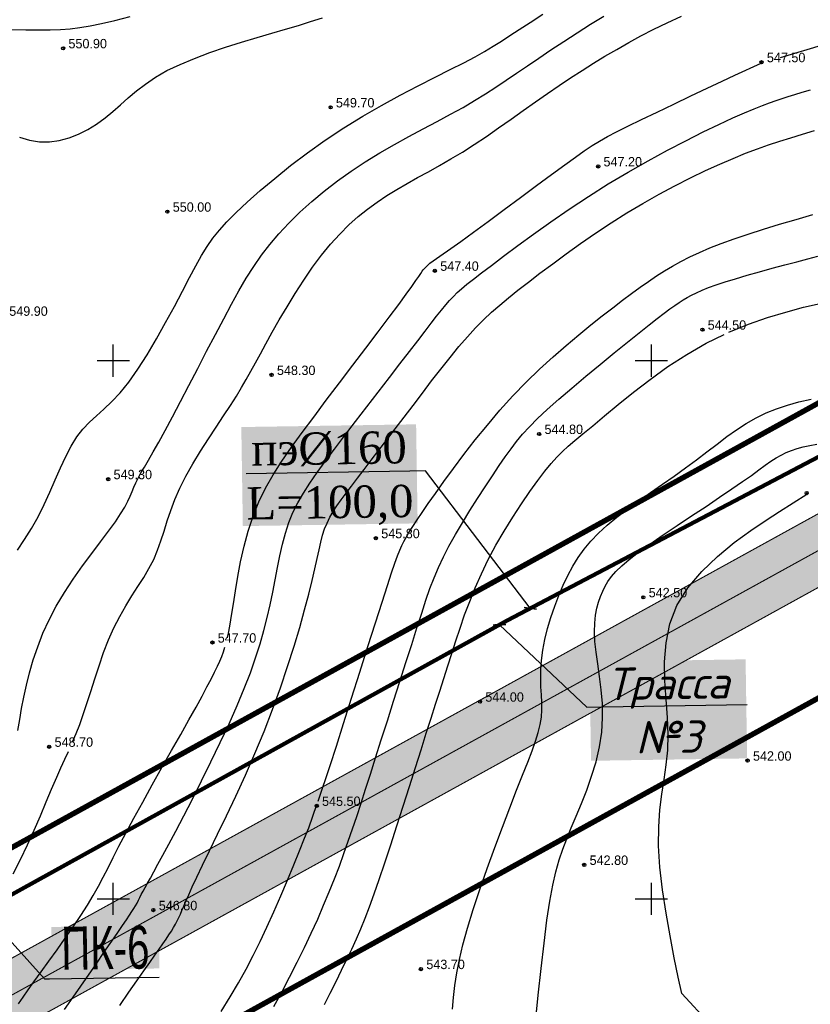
# Model space of a CAD drawing. Extents: x 0 to 361260, y 0 to 4201817.
# Tile 666 of 689: x 360791 to 360865, y 4200790 to 4200882. Entities that reach past the tile are written whole.
import ezdxf
from ezdxf import colors
from ezdxf.entities.mleader import LeaderData, LeaderLine
from ezdxf.math import Vec2, Vec3

# ---------------------------------------------------------------- set-up
doc = ezdxf.new("R2010")
doc.units = 0
doc.header["$LTSCALE"] = 0.5
doc.header["$MEASUREMENT"] = 0
doc.header["$PDMODE"] = 32
doc.header["$PDSIZE"] = 0.3
doc.linetypes.add('CONTI', pattern=[0])
doc.linetypes.add('STRIH_1', pattern=[3, 2, -1])
for name, color, linetype in [('(004) Точки рельефа', 7, 'Continuous'), ('GORIZDEFAULT', 32, 'CONTI'), ('PI_TTDEFAULT', 5, 'CONTI'), ('SETKR', 2, 'CONTI'), ('Водопровод 10', 7, 'Continuous'), ('Штрих Стекло', 7, 'Continuous')]:
    doc.layers.add(name, color=color, linetype=linetype)
doc.layers.add('0004. Услов. обоз. @ 1', color=250, linetype='Continuous', lineweight=30)
doc.styles.add('D-431', font='txt')

# ---------------------------------------------------------------- blocks, each defined once
blk = doc.blocks.new('BL_333')
at = {"color": 0}
for p, q in [((0, -1.5), (0, 1.5)), ((-1.5, 0), (1.5, 0))]:
    blk.add_line(p, q, dxfattribs=at)
blk = doc.blocks.new('_ArchTick')
at = {"color": 0, "linetype": 'ByBlock', "const_width": 0.15}
blk.add_lwpolyline([(-0.5, -0.5), (0.5, 0.5)], dxfattribs=at)
blk = doc.blocks.new('_None')

msp = doc.modelspace()

# ---------------------------------------------------------------- hatches: boundary and pattern name
at = {"layer": 'Штрих Стекло', "linetype": 'Continuous'}
h = msp.add_hatch(color=5, dxfattribs=at)
h.dxf.hatch_style = 1
h.set_gradient(color1=(173, 173, 173), color2=(166, 166, 166), one_color=1, tint=0.65)
edge = h.paths.add_edge_path()
edge.add_line((360067.205, 4200806.615), (360049.645, 4200796.938))
edge.add_arc((360052.059, 4200792.559), 5, 32.88524, 118.85775, ccw=False)
edge.add_line((360056.257, 4200795.274), (360060.259, 4200789.085))
edge.add_line((360060.259, 4200789.085), (360069.039, 4200793.924))
edge.add_line((360069.039, 4200793.924), (360065.267, 4200799.758))
edge.add_arc((360069.63, 4200802.227), 5.014, 118.92591, 209.50369, ccw=False)
edge = h.paths.add_edge_path()
edge.add_line((360236.317, 4200517.23), (360498.797, 4200265.225))
edge.add_arc((360509.185, 4200276.045), 15, 226.16627, 298.85775)
edge.add_line((360516.425, 4200262.908), (361136.886, 4200604.824))
edge.add_arc((361129.646, 4200617.961), 15, 298.85775, 396.46852)
edge.add_line((361141.709, 4200626.877), (360736.189, 4201168.806))
edge.add_arc((360740.21, 4201171.777), 5, 118.85775, 216.46852, ccw=False)
edge.add_line((360737.797, 4201176.157), (360731.547, 4201172.713))
edge.add_line((360731.547, 4201172.713), (361139.296, 4200625.094))
edge.add_arc((361129.646, 4200617.961), 12, -61.14225, 36.46852, ccw=False)
edge.add_line((361135.438, 4200607.451), (360507.891, 4200266.197))
edge.add_line((360507.891, 4200266.197), (360237.512, 4200520.465))
edge.add_line((360237.512, 4200520.465), (360062.893, 4200790.537))
edge.add_line((360062.893, 4200790.537), (360060.259, 4200789.085))
edge.add_line((360060.259, 4200789.085), (360234.992, 4200518.836))
edge.add_arc((360242.55, 4200523.723), 9, 212.88524, 226.16627)
edge = h.paths.add_edge_path(flags=16)
edge.add_line((360274.624, 4200503.308), (360634.832, 4200701.808))
edge.add_arc((360637.246, 4200697.429), 5, 28.85775, 118.85775, ccw=False)
edge.add_line((360641.625, 4200699.842), (360789.915, 4200430.746))
edge.add_arc((360785.536, 4200428.333), 5, -61.14225, 28.85775, ccw=False)
edge.add_line((360787.949, 4200423.954), (360511.598, 4200271.666))
edge.add_arc((360509.185, 4200276.045), 5, 226.82384, 298.85775, ccw=False)
edge.add_line((360505.764, 4200272.399), (360273.569, 4200495.328))
edge.add_arc((360277.037, 4200498.929), 5, 118.85775, 226.07521, ccw=False)
h.paths.add_polyline_path([(360274.624, 4200503.308), (360631.329, 4200699.877), (360780.102, 4200429.905), (360509.832, 4200280.969)], flags=0)
edge = h.paths.add_edge_path(flags=16)
edge.add_line((360648.845, 4200709.53), (360942.986, 4200871.621))
edge.add_arc((360945.4, 4200867.242), 5, 36.46852, 118.85775, ccw=False)
edge.add_line((360949.42, 4200870.214), (361133.667, 4200620.933))
edge.add_arc((361129.646, 4200617.961), 5, -61.14225, 36.46852, ccw=False)
edge.add_line((361132.059, 4200613.582), (360801.962, 4200431.676))
edge.add_arc((360799.549, 4200436.055), 5, 208.85775, 298.85775, ccw=False)
edge.add_line((360795.17, 4200433.642), (360646.88, 4200702.738))
edge.add_arc((360651.259, 4200705.151), 5, 118.85775, 208.85775, ccw=False)
h.paths.add_polyline_path([(360652.349, 4200711.46), (360938.867, 4200869.351), (361123.713, 4200619.259), (360801.122, 4200441.489)], flags=0)
edge = h.paths.add_edge_path(flags=17)
edge.add_line((361139.296, 4200625.094), (360731.547, 4201172.713))
edge.add_line((360731.547, 4201172.713), (360723.659, 4201168.366))
edge.add_arc((360726.073, 4201163.987), 5, 36.46852, 118.85775, ccw=False)
edge.add_line((360730.093, 4201166.959), (360939.826, 4200883.196))
edge.add_arc((360935.805, 4200880.224), 5, -61.14225, 36.46852, ccw=False)
edge.add_line((360938.218, 4200875.845), (360645.95, 4200714.785))
edge.add_arc((360643.536, 4200719.164), 5, 208.85775, 298.85775, ccw=False)
edge.add_line((360639.157, 4200716.751), (360490.867, 4200985.847))
edge.add_arc((360495.246, 4200988.26), 5, 118.85775, 208.85775, ccw=False)
edge.add_line((360492.833, 4200992.639), (360478.82, 4200984.917))
edge.add_arc((360481.233, 4200980.538), 5, 28.85775, 118.85775, ccw=False)
edge.add_line((360485.612, 4200982.951), (360633.903, 4200713.855))
edge.add_arc((360629.523, 4200711.442), 5, -61.14225, 28.85552, ccw=False)
edge.add_line((360631.937, 4200707.063), (360550.485, 4200662.177))
edge.add_arc((360548.072, 4200666.557), 5, 208.85775, 298.85775, ccw=False)
edge.add_line((360543.693, 4200664.143), (360395.403, 4200933.239))
edge.add_arc((360399.782, 4200935.652), 5, 118.85775, 208.85775, ccw=False)
edge.add_line((360397.369, 4200940.032), (360749.145, 4201133.884))
edge.add_arc((360751.558, 4201129.505), 5, 36.46852, 118.85775, ccw=False)
edge.add_line((360755.579, 4201132.477), (360745.985, 4201145.458))
edge.add_arc((360741.964, 4201142.486), 5, -61.14225, 36.46852, ccw=False)
edge.add_line((360744.377, 4201138.107), (360086.378, 4200775.506))
edge.add_arc((360084.042, 4200779.927), 5, 212.88524, 297.85041, ccw=False)
edge.add_line((360079.844, 4200777.212), (360088.552, 4200763.743))
edge.add_arc((360092.751, 4200766.458), 5, 118.85775, 212.88524, ccw=False)
edge.add_line((360090.338, 4200770.837), (360383.356, 4200932.309))
edge.add_arc((360385.769, 4200927.93), 5, 28.85775, 118.85775, ccw=False)
edge.add_line((360390.148, 4200930.343), (360538.438, 4200661.248))
edge.add_arc((360534.059, 4200658.834), 5, -61.14225, 28.85775, ccw=False)
edge.add_line((360536.472, 4200654.455), (360267.361, 4200506.157))
edge.add_arc((360264.948, 4200510.536), 5, 226.16627, 298.85775, ccw=False)
edge.add_line((360261.485, 4200506.929), (360243.327, 4200524.363))
edge.add_line((360243.327, 4200524.363), (360069.039, 4200793.924))
edge.add_line((360069.039, 4200793.924), (360062.893, 4200790.537))
edge.add_line((360062.893, 4200790.537), (360237.512, 4200520.465))
edge.add_line((360237.512, 4200520.465), (360507.891, 4200266.197))
edge.add_line((360507.891, 4200266.197), (361135.438, 4200607.451))
edge.add_arc((361129.646, 4200617.961), 12, 298.85775, 396.46852)

# ---------------------------------------------------------------- linework, layer by layer
at = {"ltscale": 0.149071, "const_width": 0.1}
msp.add_lwpolyline([(360755.579, 4201132.477), (360939.826, 4200883.196, -0.453677), (360938.218, 4200875.845), (360645.95, 4200714.785, -0.414214), (360639.157, 4200716.751), (360492.798, 4200982.343)], format="xyb", dxfattribs=at)
at = {"color": 0, "linetype": 'Continuous', "lineweight": 50}
msp.add_lwpolyline([(360626.403, 4201056.017), (360698.638, 4200924.935), (360770.832, 4200793.928), (360929.846, 4200881.556), (360750.422, 4201124.312), (360626.403, 4201056.017)], dxfattribs=at)
at = {"color": 6, "ltscale": 0.149071, "const_width": 0.5}
msp.add_lwpolyline([(360698.638, 4200924.935), (360840.147, 4201002.917), (360929.872, 4200881.521), (360770.852, 4200793.891)], close=True, dxfattribs=at)
at = {"ltscale": 0.149071, "const_width": 0.1}
for points in [[(360645.109, 4200724.598), (360929.872, 4200881.521)], [(360656.693, 4200703.578), (360944.264, 4200862.049)]]:
    msp.add_lwpolyline(points, dxfattribs=at)
at = {"color": 5, "linetype": 'Continuous', "lineweight": 106}
msp.add_lwpolyline([(360631.941, 4200712.667), (360836.587, 4200825.85), (360937.883, 4200879.094)], dxfattribs=at)
at = {"color": 7, "linetype": 'STRIH_1', "ltscale": 2, "true_color": 0xffffff, "const_width": 0.1}
msp.add_lwpolyline([(360269.118, 4200503.699), (360942.494, 4200874.776)], dxfattribs=at)
at = {"ltscale": 0.149071, "const_width": 0.1}
msp.add_lwpolyline([(360949.42, 4200870.214), (361133.667, 4200620.933, -0.453677), (361132.059, 4200613.582), (360801.962, 4200431.676, -0.414214), (360795.17, 4200433.642), (360646.88, 4200702.738, -0.414214), (360648.845, 4200709.53), (360942.986, 4200871.621, -0.375822)], format="xyb", close=True, dxfattribs=at)
at = {"ltscale": 0.149071}
msp.add_lwpolyline([(360656.693, 4200703.578), (360801.122, 4200441.489), (361123.713, 4200619.259), (360944.264, 4200862.049)], close=True, dxfattribs=at)
at = {"color": 0, "ltscale": 0.149071, "const_width": 0.5}
msp.add_lwpolyline([(360872.618, 4200651.728), (361033.988, 4200740.654), (360944.264, 4200862.049), (360800.403, 4200782.772)], close=True, dxfattribs=at)
at = {"layer": 'GORIZDEFAULT', "color": 32}
for points in [[(360790.58, 4200880.77, 551), (360791.89, 4200880.74, 551), (360793.08, 4200880.73, 551), (360794.14, 4200880.73, 551), (360795.09, 4200880.76, 551), (360795.99, 4200880.83, 551), (360796.89, 4200880.94, 551), (360797.85, 4200881.1, 551), (360798.91, 4200881.31, 551), (360800.14, 4200881.6, 551), (360801.56, 4200881.96, 551)], [(360791.1, 4200832.38, 549.5), (360791.76, 4200833.37, 549.5), (360792.41, 4200834.4, 549.5), (360793.02, 4200835.49, 549.5), (360793.59, 4200836.62, 549.5), (360794.12, 4200837.78, 549.5), (360794.62, 4200838.92, 549.5), (360795.11, 4200840.04, 549.5), (360795.59, 4200841.09, 549.5), (360796.1, 4200842.06, 549.5), (360796.63, 4200842.92, 549.5), (360797.19, 4200843.64, 549.5), (360797.8, 4200844.28, 549.5), (360798.45, 4200844.88, 549.5), (360799.14, 4200845.5, 549.5), (360799.87, 4200846.19, 549.5), (360800.64, 4200847.01, 549.5), (360801.45, 4200847.99, 549.5), (360802.29, 4200849.19, 549.5), (360803.16, 4200850.55, 549.5), (360804.02, 4200852.02, 549.5), (360804.87, 4200853.53, 549.5), (360805.68, 4200855.02, 549.5), (360806.43, 4200856.44, 549.5), (360807.1, 4200857.72, 549.5), (360807.68, 4200858.81, 549.5), (360808.21, 4200859.75, 549.5), (360808.72, 4200860.59, 549.5), (360809.26, 4200861.36, 549.5), (360809.86, 4200862.11, 549.5), (360810.57, 4200862.9, 549.5), (360811.42, 4200863.76, 549.5), (360812.45, 4200864.73, 549.5), (360813.65, 4200865.8, 549.5), (360815, 4200866.93, 549.5), (360816.47, 4200868.11, 549.5), (360818.04, 4200869.3, 549.5), (360819.7, 4200870.48, 549.5), (360821.42, 4200871.62, 549.5), (360823.18, 4200872.7, 549.5), (360824.94, 4200873.71, 549.5), (360826.67, 4200874.65, 549.5), (360828.34, 4200875.52, 549.5), (360829.9, 4200876.32, 549.5), (360831.32, 4200877.03, 549.5), (360832.57, 4200877.67, 549.5), (360833.62, 4200878.22, 549.5), (360834.51, 4200878.73, 549.5), (360835.31, 4200879.2, 549.5), (360836.08, 4200879.68, 549.5), (360836.86, 4200880.19, 549.5), (360837.73, 4200880.76, 549.5), (360838.73, 4200881.42, 549.5), (360839.91, 4200882.19, 549.5)], [(360791.14, 4200815.65, 549), (360791.31, 4200816.66, 549), (360791.49, 4200817.68, 549), (360791.7, 4200818.74, 549), (360791.94, 4200819.85, 549), (360792.23, 4200821, 549), (360792.57, 4200822.2, 549), (360792.99, 4200823.42, 549), (360793.47, 4200824.67, 549), (360794.04, 4200825.93, 549), (360794.71, 4200827.2, 549), (360795.47, 4200828.47, 549), (360796.29, 4200829.71, 549), (360797.15, 4200830.92, 549), (360798.01, 4200832.08, 549), (360798.82, 4200833.16, 549), (360799.57, 4200834.14, 549), (360800.2, 4200835.01, 549), (360800.69, 4200835.75, 549), (360801.07, 4200836.38, 549), (360801.36, 4200836.93, 549), (360801.57, 4200837.41, 549), (360801.75, 4200837.84, 549), (360801.92, 4200838.25, 549), (360802.1, 4200838.66, 549), (360802.32, 4200839.09, 549), (360802.58, 4200839.56, 549), (360802.9, 4200840.11, 549), (360803.27, 4200840.75, 549), (360803.72, 4200841.52, 549), (360804.23, 4200842.43, 549), (360804.83, 4200843.51, 549), (360805.51, 4200844.77, 549), (360806.25, 4200846.19, 549), (360807.04, 4200847.7, 549), (360807.86, 4200849.28, 549), (360808.68, 4200850.87, 549), (360809.49, 4200852.42, 549), (360810.27, 4200853.89, 549), (360810.99, 4200855.25, 549), (360811.68, 4200856.49, 549), (360812.36, 4200857.65, 549), (360813.05, 4200858.74, 549), (360813.77, 4200859.78, 549), (360814.55, 4200860.79, 549), (360815.39, 4200861.78, 549), (360816.33, 4200862.78, 549), (360817.35, 4200863.78, 549), (360818.44, 4200864.77, 549), (360819.61, 4200865.74, 549), (360820.83, 4200866.69, 549), (360822.11, 4200867.6, 549), (360823.42, 4200868.48, 549), (360824.77, 4200869.3, 549), (360826.12, 4200870.09, 549), (360827.48, 4200870.83, 549), (360828.81, 4200871.54, 549), (360830.1, 4200872.22, 549), (360831.34, 4200872.88, 549), (360832.5, 4200873.52, 549), (360833.58, 4200874.15, 549), (360834.59, 4200874.78, 549), (360835.56, 4200875.41, 549), (360836.52, 4200876.05, 549), (360837.48, 4200876.71, 549), (360838.48, 4200877.39, 549), (360839.53, 4200878.11, 549), (360840.67, 4200878.87, 549), (360841.86, 4200879.66, 549), (360843.09, 4200880.45, 549), (360844.34, 4200881.24, 549), (360845.58, 4200882.01, 549)], [(360796.22, 4200814.57, 548.5), (360796.56, 4200815.36, 548.5), (360796.89, 4200816.2, 548.5), (360797.22, 4200817.13, 548.5), (360797.56, 4200818.14, 548.5), (360797.91, 4200819.26, 548.5), (360798.29, 4200820.44, 548.5), (360798.68, 4200821.65, 548.5), (360799.11, 4200822.87, 548.5), (360799.57, 4200824.06, 548.5), (360800.07, 4200825.19, 548.5), (360800.6, 4200826.24, 548.5), (360801.16, 4200827.22, 548.5), (360801.73, 4200828.14, 548.5), (360802.3, 4200829.01, 548.5), (360802.83, 4200829.86, 548.5), (360803.32, 4200830.7, 548.5), (360803.76, 4200831.53, 548.5), (360804.12, 4200832.39, 548.5), (360804.43, 4200833.26, 548.5), (360804.72, 4200834.16, 548.5), (360805.02, 4200835.1, 548.5), (360805.35, 4200836.07, 548.5), (360805.73, 4200837.09, 548.5), (360806.19, 4200838.16, 548.5), (360806.76, 4200839.27, 548.5), (360807.41, 4200840.42, 548.5), (360808.12, 4200841.58, 548.5), (360808.85, 4200842.72, 548.5), (360809.57, 4200843.83, 548.5), (360810.26, 4200844.88, 548.5), (360810.89, 4200845.84, 548.5), (360811.44, 4200846.71, 548.5), (360811.92, 4200847.5, 548.5), (360812.36, 4200848.26, 548.5), (360812.78, 4200849.01, 548.5), (360813.21, 4200849.79, 548.5), (360813.67, 4200850.63, 548.5), (360814.19, 4200851.57, 548.5), (360814.78, 4200852.63, 548.5), (360815.43, 4200853.78, 548.5), (360816.15, 4200855, 548.5), (360816.91, 4200856.24, 548.5), (360817.71, 4200857.48, 548.5), (360818.53, 4200858.68, 548.5), (360819.36, 4200859.81, 548.5), (360820.2, 4200860.83, 548.5), (360821.04, 4200861.76, 548.5), (360821.89, 4200862.61, 548.5), (360822.75, 4200863.38, 548.5), (360823.63, 4200864.08, 548.5), (360824.52, 4200864.73, 548.5), (360825.42, 4200865.34, 548.5), (360826.35, 4200865.91, 548.5), (360827.31, 4200866.46, 548.5), (360828.28, 4200867, 548.5), (360829.28, 4200867.55, 548.5), (360830.31, 4200868.12, 548.5), (360831.36, 4200868.73, 548.5), (360832.44, 4200869.37, 548.5), (360833.55, 4200870.08, 548.5), (360834.67, 4200870.83, 548.5), (360835.81, 4200871.61, 548.5), (360836.96, 4200872.42, 548.5), (360838.1, 4200873.22, 548.5), (360839.23, 4200874.03, 548.5), (360840.34, 4200874.8, 548.5), (360841.43, 4200875.55, 548.5), (360842.5, 4200876.27, 548.5), (360843.56, 4200876.96, 548.5), (360844.62, 4200877.63, 548.5), (360845.69, 4200878.28, 548.5), (360846.78, 4200878.91, 548.5), (360847.89, 4200879.54, 548.5), (360849.03, 4200880.16, 548.5), (360850.23, 4200880.78, 548.5), (360851.48, 4200881.39, 548.5), (360852.81, 4200882, 548.5)], [(360862, 4200878.16, 547.5), (360863.32, 4200878.56, 547.5), (360864.78, 4200878.99, 547.5), (360866.52, 4200879.52, 547.5), (360868.48, 4200880.14, 547.5), (360870.59, 4200880.84, 547.5), (360872.78, 4200881.61, 547.5), (360874.96, 4200882.45, 547.5)], [(360791.3, 4200870.76, 550.5), (360792.22, 4200870.48, 550.5), (360793.15, 4200870.32, 550.5), (360794.07, 4200870.31, 550.5), (360794.99, 4200870.44, 550.5), (360795.9, 4200870.68, 550.5), (360796.78, 4200871.04, 550.5), (360797.64, 4200871.47, 550.5), (360798.46, 4200871.98, 550.5), (360799.24, 4200872.54, 550.5), (360799.97, 4200873.14, 550.5), (360800.68, 4200873.76, 550.5), (360801.4, 4200874.4, 550.5), (360802.16, 4200875.05, 550.5), (360802.99, 4200875.69, 550.5), (360803.93, 4200876.32, 550.5), (360804.99, 4200876.94, 550.5), (360806.21, 4200877.52, 550.5), (360807.55, 4200878.08, 550.5), (360808.97, 4200878.61, 550.5), (360810.44, 4200879.11, 550.5), (360811.92, 4200879.57, 550.5), (360813.36, 4200880.01, 550.5), (360814.74, 4200880.41, 550.5), (360816.01, 4200880.78, 550.5), (360817.2, 4200881.14, 550.5), (360818.34, 4200881.49, 550.5), (360819.44, 4200881.84, 550.5)], [(360810.61, 4200824.25, 547.5), (360810.74, 4200824.84, 547.5), (360810.86, 4200825.53, 547.5), (360811, 4200826.33, 547.5), (360811.16, 4200827.4, 547.5), (360811.35, 4200828.62, 547.5), (360811.57, 4200829.93, 547.5), (360811.84, 4200831.32, 547.5), (360812.16, 4200832.75, 547.5), (360812.54, 4200834.17, 547.5), (360813, 4200835.55, 547.5), (360813.54, 4200836.87, 547.5), (360814.16, 4200838.14, 547.5), (360814.87, 4200839.39, 547.5), (360815.67, 4200840.65, 547.5), (360816.56, 4200841.95, 547.5), (360817.55, 4200843.31, 547.5), (360818.63, 4200844.76, 547.5), (360819.8, 4200846.31, 547.5), (360821.03, 4200847.94, 547.5), (360822.27, 4200849.57, 547.5), (360823.48, 4200851.17, 547.5), (360824.62, 4200852.68, 547.5), (360825.65, 4200854.05, 547.5), (360826.53, 4200855.22, 547.5), (360827.22, 4200856.16, 547.5), (360827.74, 4200856.88, 547.5), (360828.12, 4200857.43, 547.5), (360828.39, 4200857.82, 547.5), (360828.58, 4200858.1, 547.5), (360828.7, 4200858.3, 547.5), (360828.8, 4200858.44, 547.5), (360829.43, 4200859.05, 547.5), (360832.31, 4200861.08, 547.5), (360833.47, 4200861.93, 547.5), (360834.83, 4200862.93, 547.5), (360836.31, 4200864.03, 547.5), (360837.83, 4200865.15, 547.5), (360839.33, 4200866.26, 547.5), (360840.73, 4200867.29, 547.5), (360841.95, 4200868.19, 547.5), (360842.95, 4200868.91, 547.5), (360843.77, 4200869.49, 547.5), (360844.49, 4200869.97, 547.5), (360845.18, 4200870.4, 547.5), (360845.92, 4200870.81, 547.5), (360846.77, 4200871.25, 547.5), (360847.8, 4200871.77, 547.5), (360849.07, 4200872.39, 547.5), (360850.53, 4200873.09, 547.5), (360852.09, 4200873.83, 547.5), (360853.67, 4200874.59, 547.5), (360855.19, 4200875.31, 547.5), (360856.58, 4200875.96, 547.5), (360857.75, 4200876.51, 547.5), (360860.21, 4200877.62, 547.5), (360860.23, 4200877.63, 547.5)], [(360795.47, 4200789.73, 547), (360796.5, 4200791.18, 547), (360797.49, 4200792.6, 547), (360798.4, 4200793.92, 547), (360799.2, 4200795.1, 547), (360799.87, 4200796.08, 547), (360800.42, 4200796.88, 547), (360800.86, 4200797.53, 547), (360801.22, 4200798.05, 547), (360801.5, 4200798.47, 547), (360801.72, 4200798.81, 547), (360801.91, 4200799.1, 547), (360802.07, 4200799.36, 547), (360802.21, 4200799.61, 547), (360802.34, 4200799.86, 547), (360802.47, 4200800.12, 547), (360802.61, 4200800.39, 547), (360802.77, 4200800.7, 547), (360802.96, 4200801.05, 547), (360803.18, 4200801.45, 547), (360803.45, 4200801.93, 547), (360803.78, 4200802.51, 547), (360804.16, 4200803.22, 547), (360804.62, 4200804.07, 547), (360805.17, 4200805.08, 547), (360805.81, 4200806.29, 547), (360806.55, 4200807.7, 547), (360807.36, 4200809.27, 547), (360808.21, 4200810.97, 547), (360809.08, 4200812.73, 547), (360809.94, 4200814.52, 547), (360810.76, 4200816.27, 547), (360811.51, 4200817.96, 547), (360812.17, 4200819.53, 547), (360812.74, 4200821, 547), (360813.23, 4200822.38, 547), (360813.65, 4200823.68, 547), (360814, 4200824.93, 547), (360814.31, 4200826.14, 547), (360814.58, 4200827.32, 547), (360814.82, 4200828.49, 547), (360815.04, 4200829.64, 547), (360815.25, 4200830.77, 547), (360815.48, 4200831.87, 547), (360815.72, 4200832.94, 547), (360816, 4200833.97, 547), (360816.32, 4200834.95, 547), (360816.7, 4200835.89, 547), (360817.15, 4200836.79, 547), (360817.67, 4200837.7, 547), (360818.26, 4200838.62, 547), (360818.94, 4200839.59, 547), (360819.7, 4200840.63, 547), (360820.55, 4200841.77, 547), (360821.5, 4200843.01, 547), (360822.52, 4200844.34, 547), (360823.57, 4200845.71, 547), (360824.63, 4200847.08, 547), (360825.66, 4200848.42, 547), (360826.64, 4200849.69, 547), (360827.52, 4200850.84, 547), (360828.3, 4200851.85, 547), (360828.97, 4200852.73, 547), (360829.55, 4200853.48, 547), (360830.05, 4200854.13, 547), (360830.5, 4200854.69, 547), (360830.89, 4200855.17, 547), (360831.25, 4200855.58, 547), (360831.6, 4200855.96, 547), (360831.96, 4200856.32, 547), (360832.37, 4200856.68, 547), (360832.86, 4200857.09, 547), (360833.46, 4200857.57, 547), (360834.21, 4200858.15, 547), (360835.14, 4200858.85, 547), (360836.27, 4200859.7, 547), (360837.58, 4200860.68, 547), (360839.06, 4200861.75, 547), (360840.67, 4200862.89, 547), (360842.37, 4200864.07, 547), (360844.16, 4200865.25, 547), (360845.99, 4200866.41, 547), (360847.85, 4200867.52, 547), (360849.69, 4200868.57, 547), (360851.49, 4200869.54, 547), (360853.21, 4200870.43, 547), (360854.82, 4200871.24, 547), (360856.28, 4200871.94, 547), (360857.56, 4200872.54, 547), (360858.64, 4200873.02, 547), (360859.55, 4200873.4, 547), (360860.31, 4200873.71, 547), (360860.98, 4200873.95, 547), (360861.58, 4200874.15, 547), (360862.15, 4200874.34, 547), (360862.72, 4200874.52, 547), (360863.34, 4200874.71, 547), (360864.02, 4200874.93, 547), (360864.77, 4200875.17, 547)], [(360800.6, 4200790.1, 546.5), (360801.45, 4200791.32, 546.5), (360802.19, 4200792.39, 546.5), (360802.83, 4200793.3, 546.5), (360803.39, 4200794.09, 546.5), (360803.86, 4200794.76, 546.5), (360804.26, 4200795.33, 546.5), (360804.61, 4200795.83, 546.5), (360804.91, 4200796.26, 546.5), (360805.17, 4200796.65, 546.5), (360805.4, 4200797, 546.5), (360805.6, 4200797.33, 546.5), (360805.78, 4200797.64, 546.5), (360805.94, 4200797.94, 546.5), (360806.09, 4200798.25, 546.5), (360806.24, 4200798.57, 546.5), (360806.39, 4200798.91, 546.5), (360806.56, 4200799.31, 546.5), (360806.76, 4200799.79, 546.5), (360807.02, 4200800.38, 546.5), (360807.35, 4200801.11, 546.5), (360807.78, 4200802.02, 546.5), (360808.31, 4200803.13, 546.5), (360808.95, 4200804.47, 546.5), (360809.7, 4200806.01, 546.5), (360810.53, 4200807.71, 546.5), (360811.39, 4200809.55, 546.5), (360812.28, 4200811.5, 546.5), (360813.16, 4200813.51, 546.5), (360814.01, 4200815.55, 546.5), (360814.8, 4200817.6, 546.5), (360815.53, 4200819.61, 546.5), (360816.2, 4200821.58, 546.5), (360816.8, 4200823.46, 546.5), (360817.33, 4200825.22, 546.5), (360817.78, 4200826.85, 546.5), (360818.17, 4200828.3, 546.5), (360818.48, 4200829.57, 546.5), (360818.73, 4200830.66, 546.5), (360818.94, 4200831.61, 546.5), (360819.12, 4200832.43, 546.5), (360819.28, 4200833.14, 546.5), (360819.45, 4200833.78, 546.5), (360819.64, 4200834.36, 546.5), (360819.87, 4200834.91, 546.5), (360820.13, 4200835.44, 546.5), (360820.44, 4200835.97, 546.5), (360820.79, 4200836.51, 546.5), (360821.18, 4200837.08, 546.5), (360821.63, 4200837.69, 546.5), (360822.14, 4200838.35, 546.5), (360822.7, 4200839.09, 546.5), (360823.31, 4200839.89, 546.5), (360823.97, 4200840.75, 546.5), (360824.68, 4200841.67, 546.5), (360825.42, 4200842.64, 546.5), (360826.21, 4200843.66, 546.5), (360827.02, 4200844.73, 546.5), (360827.86, 4200845.84, 546.5), (360828.72, 4200846.98, 546.5), (360829.58, 4200848.11, 546.5), (360830.44, 4200849.22, 546.5), (360831.29, 4200850.29, 546.5), (360832.11, 4200851.3, 546.5), (360832.91, 4200852.22, 546.5), (360833.66, 4200853.05, 546.5), (360834.4, 4200853.8, 546.5), (360835.14, 4200854.49, 546.5), (360835.91, 4200855.16, 546.5), (360836.72, 4200855.84, 546.5), (360837.6, 4200856.53, 546.5), (360838.57, 4200857.28, 546.5), (360839.65, 4200858.11, 546.5), (360840.83, 4200858.99, 546.5), (360842.09, 4200859.92, 546.5), (360843.43, 4200860.87, 546.5), (360844.82, 4200861.83, 546.5), (360846.26, 4200862.79, 546.5), (360847.73, 4200863.72, 546.5), (360849.22, 4200864.61, 546.5), (360850.71, 4200865.45, 546.5), (360852.18, 4200866.24, 546.5), (360853.63, 4200866.97, 546.5), (360855.02, 4200867.65, 546.5), (360856.35, 4200868.26, 546.5), (360857.6, 4200868.79, 546.5), (360858.76, 4200869.26, 546.5), (360859.85, 4200869.67, 546.5), (360860.89, 4200870.04, 546.5), (360861.92, 4200870.38, 546.5), (360862.96, 4200870.71, 546.5), (360864.03, 4200871.04, 546.5), (360865.17, 4200871.39, 546.5)], [(360819.03, 4200809.08, 545.5), (360820.16, 4200812.37, 545.5), (360820.73, 4200814.17, 545.5), (360821.41, 4200816.3, 545.5), (360822.15, 4200818.64, 545.5), (360822.91, 4200821.05, 545.5), (360823.67, 4200823.43, 545.5), (360824.37, 4200825.64, 545.5), (360824.99, 4200827.56, 545.5), (360825.48, 4200829.1, 545.5), (360825.87, 4200830.29, 545.5), (360826.17, 4200831.19, 545.5), (360826.42, 4200831.87, 545.5), (360826.62, 4200832.4, 545.5), (360826.81, 4200832.82, 545.5), (360827.01, 4200833.21, 545.5), (360827.24, 4200833.62, 545.5), (360827.51, 4200834.08, 545.5), (360827.83, 4200834.6, 545.5), (360828.23, 4200835.2, 545.5), (360828.7, 4200835.9, 545.5), (360829.27, 4200836.71, 545.5), (360829.94, 4200837.66, 545.5), (360830.72, 4200838.76, 545.5), (360831.61, 4200839.97, 545.5), (360832.59, 4200841.27, 545.5), (360833.64, 4200842.63, 545.5), (360834.76, 4200844.01, 545.5), (360835.93, 4200845.39, 545.5), (360837.14, 4200846.73, 545.5), (360838.38, 4200848.01, 545.5), (360839.62, 4200849.21, 545.5), (360840.86, 4200850.35, 545.5), (360842.08, 4200851.41, 545.5), (360843.25, 4200852.39, 545.5), (360844.38, 4200853.31, 545.5), (360845.43, 4200854.15, 545.5), (360846.41, 4200854.91, 545.5), (360847.31, 4200855.61, 545.5), (360848.15, 4200856.24, 545.5), (360848.95, 4200856.82, 545.5), (360849.72, 4200857.36, 545.5), (360850.47, 4200857.86, 545.5), (360851.21, 4200858.33, 545.5), (360851.97, 4200858.78, 545.5), (360852.75, 4200859.21, 545.5), (360853.57, 4200859.64, 545.5), (360854.46, 4200860.05, 545.5), (360855.43, 4200860.47, 545.5), (360856.49, 4200860.88, 545.5), (360857.68, 4200861.31, 545.5), (360858.99, 4200861.75, 545.5), (360860.41, 4200862.2, 545.5), (360861.9, 4200862.66, 545.5), (360863.44, 4200863.12, 545.5), (360865.01, 4200863.58, 545.5)], [(360814.93, 4200790, 545), (360815.66, 4200791.34, 545), (360816.38, 4200792.71, 545), (360817.09, 4200794.1, 545), (360817.77, 4200795.47, 545), (360818.4, 4200796.81, 545), (360819, 4200798.12, 545), (360819.55, 4200799.4, 545), (360820.07, 4200800.64, 545), (360820.55, 4200801.85, 545), (360821.01, 4200803.04, 545), (360821.44, 4200804.2, 545), (360821.84, 4200805.35, 545), (360822.24, 4200806.49, 545), (360822.63, 4200807.66, 545), (360823.03, 4200808.89, 545), (360823.45, 4200810.19, 545), (360823.9, 4200811.59, 545), (360824.38, 4200813.11, 545), (360824.91, 4200814.78, 545), (360825.47, 4200816.54, 545), (360826.05, 4200818.36, 545), (360826.63, 4200820.18, 545), (360827.19, 4200821.95, 545), (360827.73, 4200823.63, 545), (360828.22, 4200825.17, 545), (360828.66, 4200826.53, 545), (360829.05, 4200827.73, 545), (360829.43, 4200828.82, 545), (360829.82, 4200829.83, 545), (360830.22, 4200830.79, 545), (360830.68, 4200831.76, 545), (360831.19, 4200832.76, 545), (360831.79, 4200833.83, 545), (360832.45, 4200834.94, 545), (360833.14, 4200836.07, 545), (360833.86, 4200837.2, 545), (360834.57, 4200838.28, 545), (360835.25, 4200839.31, 545), (360835.87, 4200840.24, 545), (360836.43, 4200841.06, 545), (360836.96, 4200841.8, 545), (360837.48, 4200842.48, 545), (360838.04, 4200843.16, 545), (360838.68, 4200843.85, 545), (360839.43, 4200844.61, 545), (360840.33, 4200845.45, 545), (360841.41, 4200846.41, 545), (360842.62, 4200847.45, 545), (360843.92, 4200848.54, 545), (360845.25, 4200849.64, 545), (360846.55, 4200850.71, 545), (360847.77, 4200851.7, 545), (360848.86, 4200852.58, 545), (360849.79, 4200853.31, 545), (360850.55, 4200853.91, 545), (360851.18, 4200854.4, 545), (360851.71, 4200854.8, 545), (360852.17, 4200855.12, 545), (360852.57, 4200855.4, 545), (360852.95, 4200855.64, 545), (360853.34, 4200855.87, 545), (360853.74, 4200856.09, 545), (360854.2, 4200856.31, 545), (360854.72, 4200856.54, 545), (360855.32, 4200856.78, 545), (360856.03, 4200857.04, 545), (360856.86, 4200857.31, 545), (360857.83, 4200857.61, 545), (360858.9, 4200857.93, 545), (360860.05, 4200858.25, 545), (360861.22, 4200858.58, 545), (360862.39, 4200858.89, 545), (360863.51, 4200859.19, 545), (360864.55, 4200859.46, 545), (360865.48, 4200859.69, 545)], [(360857.21, 4200852.64, 544.5), (360859.01, 4200853.37, 544.5), (360860.78, 4200853.99, 544.5), (360862.5, 4200854.51, 544.5), (360864.14, 4200854.95, 544.5), (360865.67, 4200855.31, 544.5)], [(360819.64, 4200790.18, 544.5), (360820.16, 4200791.24, 544.5), (360820.7, 4200792.31, 544.5), (360821.22, 4200793.36, 544.5), (360821.72, 4200794.38, 544.5), (360822.18, 4200795.33, 544.5), (360822.6, 4200796.27, 544.5), (360823, 4200797.21, 544.5), (360823.4, 4200798.19, 544.5), (360823.81, 4200799.27, 544.5), (360824.24, 4200800.46, 544.5), (360824.71, 4200801.81, 544.5), (360825.22, 4200803.34, 544.5), (360825.78, 4200805.02, 544.5), (360826.35, 4200806.79, 544.5), (360826.94, 4200808.61, 544.5), (360827.52, 4200810.42, 544.5), (360828.08, 4200812.19, 544.5), (360828.61, 4200813.85, 544.5), (360829.09, 4200815.38, 544.5), (360829.54, 4200816.78, 544.5), (360829.95, 4200818.08, 544.5), (360830.34, 4200819.3, 544.5), (360830.71, 4200820.48, 544.5), (360831.08, 4200821.63, 544.5), (360831.45, 4200822.78, 544.5), (360831.83, 4200823.96, 544.5), (360832.23, 4200825.15, 544.5), (360832.65, 4200826.38, 544.5), (360833.12, 4200827.63, 544.5), (360833.64, 4200828.9, 544.5), (360834.21, 4200830.19, 544.5), (360834.85, 4200831.51, 544.5), (360835.56, 4200832.84, 544.5), (360836.33, 4200834.17, 544.5), (360837.12, 4200835.46, 544.5), (360837.92, 4200836.69, 544.5), (360838.7, 4200837.83, 544.5), (360839.44, 4200838.85, 544.5), (360840.1, 4200839.73, 544.5), (360840.68, 4200840.44, 544.5), (360841.21, 4200841.03, 544.5), (360841.73, 4200841.56, 544.5), (360842.28, 4200842.06, 544.5), (360842.9, 4200842.59, 544.5), (360843.64, 4200843.2, 544.5), (360844.55, 4200843.95, 544.5), (360845.64, 4200844.87, 544.5), (360846.91, 4200845.92, 544.5), (360848.33, 4200847.07, 544.5), (360849.88, 4200848.26, 544.5), (360851.54, 4200849.44, 544.5), (360853.28, 4200850.57, 544.5), (360855.09, 4200851.61, 544.5), (360855.92, 4200852.03, 544.5), (360856.75, 4200852.43, 544.5)], [(360831.53, 4200789.75, 543.5), (360831.61, 4200790.84, 543.5), (360831.74, 4200791.95, 543.5), (360831.91, 4200793.11, 543.5), (360832.16, 4200794.36, 543.5), (360832.49, 4200795.74, 543.5), (360832.92, 4200797.28, 543.5), (360833.45, 4200799, 543.5), (360834.07, 4200800.87, 543.5), (360834.75, 4200802.81, 543.5), (360835.45, 4200804.76, 543.5), (360836.16, 4200806.66, 543.5), (360836.84, 4200808.46, 543.5), (360837.47, 4200810.09, 543.5), (360838.03, 4200811.5, 543.5), (360838.51, 4200812.71, 543.5), (360838.91, 4200813.75, 543.5), (360839.24, 4200814.66, 543.5), (360839.49, 4200815.46, 543.5), (360839.68, 4200816.19, 543.5), (360839.79, 4200816.88, 543.5), (360839.83, 4200817.57, 543.5), (360839.82, 4200818.25, 543.5), (360839.79, 4200818.96, 543.5), (360839.74, 4200819.69, 543.5), (360839.72, 4200820.45, 543.5), (360839.72, 4200821.27, 543.5), (360839.78, 4200822.15, 543.5), (360839.91, 4200823.09, 543.5), (360840.11, 4200824.09, 543.5), (360840.36, 4200825.11, 543.5), (360840.67, 4200826.15, 543.5), (360841.02, 4200827.18, 543.5), (360841.4, 4200828.19, 543.5), (360841.81, 4200829.15, 543.5), (360842.24, 4200830.05, 543.5), (360842.7, 4200830.9, 543.5), (360843.21, 4200831.71, 543.5), (360843.77, 4200832.48, 543.5), (360844.39, 4200833.23, 543.5), (360845.1, 4200833.97, 543.5), (360845.9, 4200834.7, 543.5), (360846.8, 4200835.45, 543.5), (360847.79, 4200836.21, 543.5), (360848.84, 4200836.97, 543.5), (360849.92, 4200837.74, 543.5), (360851.02, 4200838.51, 543.5), (360852.11, 4200839.27, 543.5), (360853.17, 4200840.04, 543.5), (360854.19, 4200840.79, 543.5), (360855.16, 4200841.54, 543.5), (360856.1, 4200842.25, 543.5), (360857.02, 4200842.94, 543.5), (360857.92, 4200843.58, 543.5), (360858.82, 4200844.16, 543.5), (360859.74, 4200844.69, 543.5), (360860.67, 4200845.14, 543.5), (360861.63, 4200845.53, 543.5), (360862.64, 4200845.87, 543.5), (360863.71, 4200846.17, 543.5), (360864.85, 4200846.43, 543.5)], [(360839.24, 4200788.55, 543), (360839.49, 4200791.05, 543), (360839.76, 4200793.53, 543), (360840.03, 4200795.89, 543), (360840.3, 4200798.01, 543), (360840.57, 4200799.79, 543), (360840.85, 4200801.27, 543), (360841.13, 4200802.52, 543), (360841.43, 4200803.62, 543), (360841.77, 4200804.61, 543), (360842.14, 4200805.58, 543), (360842.55, 4200806.58, 543), (360843.01, 4200807.67, 543), (360843.5, 4200808.85, 543), (360843.99, 4200810.1, 543), (360844.45, 4200811.4, 543), (360844.86, 4200812.74, 543), (360845.18, 4200814.11, 543), (360845.39, 4200815.47, 543), (360845.47, 4200816.82, 543), (360845.45, 4200818.14, 543), (360845.34, 4200819.43, 543), (360845.19, 4200820.66, 543), (360845.03, 4200821.83, 543), (360844.87, 4200822.92, 543), (360844.76, 4200823.92, 543), (360844.72, 4200824.81, 543), (360844.74, 4200825.62, 543), (360844.81, 4200826.34, 543), (360844.93, 4200826.99, 543), (360845.09, 4200827.57, 543), (360845.28, 4200828.1, 543), (360845.48, 4200828.59, 543), (360845.7, 4200829.05, 543), (360845.96, 4200829.49, 543), (360846.28, 4200829.94, 543), (360846.7, 4200830.42, 543), (360847.24, 4200830.94, 543), (360847.93, 4200831.53, 543), (360848.8, 4200832.19, 543), (360849.87, 4200832.96, 543), (360851.08, 4200833.8, 543), (360852.39, 4200834.68, 543), (360853.74, 4200835.58, 543), (360855.08, 4200836.46, 543), (360856.34, 4200837.31, 543), (360857.49, 4200838.08, 543), (360858.46, 4200838.76, 543), (360859.29, 4200839.34, 543), (360859.99, 4200839.85, 543), (360860.58, 4200840.28, 543), (360861.11, 4200840.65, 543), (360861.59, 4200840.96, 543), (360862.06, 4200841.23, 543), (360862.53, 4200841.46, 543), (360863.02, 4200841.66, 543), (360863.54, 4200841.83, 543), (360864.1, 4200841.98, 543), (360864.71, 4200842.11, 543), (360865.38, 4200842.23, 543)], [(360855.39, 4200788.42, 542.5), (360852.82, 4200791.21, 542.5), (360852.49, 4200792.72, 542.5), (360852.12, 4200794.53, 542.5), (360851.73, 4200796.55, 542.5), (360851.36, 4200798.68, 542.5), (360851.04, 4200800.84, 542.5), (360850.8, 4200802.95, 542.5), (360850.67, 4200804.92, 542.5), (360850.68, 4200806.68, 542.5), (360850.79, 4200808.26, 542.5), (360850.98, 4200809.71, 542.5), (360851.19, 4200811.09, 542.5), (360851.38, 4200812.44, 542.5), (360851.52, 4200813.82, 542.5), (360851.57, 4200815.27, 542.5), (360851.5, 4200816.84, 542.5), (360851.38, 4200818.51, 542.5), (360851.26, 4200820.24, 542.5), (360851.23, 4200822.01, 542.5), (360851.36, 4200823.79, 542.5), (360851.71, 4200825.55, 542.5), (360852.38, 4200827.25, 542.5), (360853.39, 4200828.88, 542.5), (360854.68, 4200830.4, 542.5), (360856.15, 4200831.81, 542.5), (360857.7, 4200833.09, 542.5), (360859.25, 4200834.22, 542.5), (360860.68, 4200835.18, 542.5), (360861.9, 4200835.97, 542.5), (360864.43, 4200837.58, 542.5)], [(360791.19, 4200790.25, 547.5), (360791.62, 4200790.85, 547.5), (360792.1, 4200791.53, 547.5), (360792.63, 4200792.28, 547.5), (360793.3, 4200793.21, 547.5), (360794.03, 4200794.22, 547.5), (360794.78, 4200795.27, 547.5), (360795.55, 4200796.34, 547.5), (360796.29, 4200797.41, 547.5), (360796.98, 4200798.45, 547.5), (360797.61, 4200799.42, 547.5), (360798.15, 4200800.32, 547.5), (360798.63, 4200801.17, 547.5), (360799.08, 4200802.02, 547.5), (360799.52, 4200802.89, 547.5), (360800, 4200803.84, 547.5), (360800.53, 4200804.9, 547.5), (360801.16, 4200806.1, 547.5), (360801.9, 4200807.48, 547.5), (360802.74, 4200808.99, 547.5), (360803.62, 4200810.58, 547.5), (360804.53, 4200812.19, 547.5), (360805.43, 4200813.77, 547.5), (360806.27, 4200815.27, 547.5), (360807.04, 4200816.63, 547.5), (360807.7, 4200817.81, 547.5), (360808.25, 4200818.82, 547.5), (360808.71, 4200819.68, 547.5), (360809.1, 4200820.41, 547.5), (360809.42, 4200821.05, 547.5), (360809.68, 4200821.6, 547.5), (360809.9, 4200822.09, 547.5), (360810.08, 4200822.52, 547.5), (360810.24, 4200822.93, 547.5), (360810.38, 4200823.37, 547.5)], [(360790.69, 4200802.32, 548.5), (360791.38, 4200803.64, 548.5), (360792.03, 4200805, 548.5), (360792.65, 4200806.37, 548.5), (360793.23, 4200807.71, 548.5), (360793.78, 4200809, 548.5), (360794.28, 4200810.2, 548.5), (360794.75, 4200811.29, 548.5), (360795.14, 4200812.17, 548.5), (360795.49, 4200812.96, 548.5), (360795.83, 4200813.69, 548.5)], [(360810.02, 4200789.54, 545.5), (360810.86, 4200790.9, 545.5), (360811.63, 4200792.21, 545.5), (360812.34, 4200793.47, 545.5), (360813, 4200794.74, 545.5), (360813.64, 4200796.03, 545.5), (360814.28, 4200797.38, 545.5), (360814.92, 4200798.8, 545.5), (360815.56, 4200800.27, 545.5), (360816.18, 4200801.74, 545.5), (360816.77, 4200803.15, 545.5), (360817.31, 4200804.46, 545.5), (360817.78, 4200805.63, 545.5), (360818.17, 4200806.6, 545.5), (360818.91, 4200808.75, 545.5)]]:
    msp.add_polyline3d(points, dxfattribs=at)
at = {"layer": 'PI_TTDEFAULT', "color": 5}
for p in [(360795.34, 4200879.01, 550.9), (360860.23, 4200877.72, 547.5), (360820.2, 4200873.53, 549.7), (360845.06, 4200868.04, 547.2), (360805.03, 4200863.84, 550), (360829.88, 4200858.35, 547.4), (360854.74, 4200852.87, 544.5), (360814.71, 4200848.67, 548.3), (360839.57, 4200843.18, 544.8), (360799.54, 4200838.98, 549.3), (360864.43, 4200837.69, 542.5), (360824.4, 4200833.5, 545.8), (360849.25, 4200828.01, 542.5), (360809.22, 4200823.81, 547.7), (360834.08, 4200818.32, 544), (360794.05, 4200814.13, 548.7), (360858.94, 4200812.84, 542), (360818.91, 4200808.64, 545.5), (360843.76, 4200803.15, 542.8), (360803.73, 4200798.95, 546.8), (360828.59, 4200793.47, 543.7)]:
    msp.add_point(p, dxfattribs=at)

# ---------------------------------------------------------------- block references
at = {"layer": 'SETKR', "color": 92}
for p in [(360800, 4200850), (360850, 4200850), (360800, 4200800), (360850, 4200800)]:
    msp.add_blockref('BL_333', p, dxfattribs=at)

# ---------------------------------------------------------------- texts
at = {"layer": '(004) Точки рельефа', "style": 'D-431'}
for s, p in [('550.90', (360795.84, 4200879.01)), ('547.50', (360860.73, 4200877.72)), ('549.70', (360820.69, 4200873.52)), ('547.20', (360845.55, 4200868.04)), ('550.00', (360805.53, 4200863.83)), ('547.40', (360830.38, 4200858.34)), ('549.90', (360790.34, 4200854.16)), ('544.50', (360855.23, 4200852.87)), ('548.30', (360815.21, 4200848.66)), ('544.80', (360840.07, 4200843.18)), ('549.30', (360800.03, 4200838.98)), ('545.80', (360824.9, 4200833.5)), ('542.50', (360849.75, 4200828.01)), ('547.70', (360809.71, 4200823.8)), ('544.00', (360834.57, 4200818.31)), ('548.70', (360794.55, 4200814.12)), ('542.00', (360859.44, 4200812.83)), ('545.50', (360819.4, 4200808.63)), ('542.80', (360844.26, 4200803.15)), ('546.80', (360804.23, 4200798.94)), ('543.70', (360829.09, 4200793.47))]:
    msp.add_text(s, height=0.875, dxfattribs=at).set_placement(p)

# ---------------------------------------------------------------- next in the draw order: leaders
at = {"layer": '0004. Услов. обоз. @ 1'}
ml = msp.add_multileader_mtext('Standard', dxfattribs=at)
ml.set_content('{\\W0.7;\\C1;ПК-6}', color=256)
ml.set_leader_properties(color=6)
ml.set_arrow_properties(name='NONE')
ml.build(insert=Vec2(0, 0))
ml.multileader.update_dxf_attribs({"text_left_attachment_type": 6, "text_right_attachment_type": 6, "dogleg_length": 0.01})
ctx = ml.context
ctx.base_point, ctx.landing_gap_size, ctx.plane_origin, ctx.plane_x_axis, ctx.plane_y_axis = Vec3(360794.076, 4200792.581), 0.1, Vec3(360781.82, 4200802.559), Vec3(0.999888, 0.014986), Vec3(-0.014986, 0.999888)
ctx.left_attachment, ctx.right_attachment, ctx.text_align_type = 6, 6, 1
notes = []
notes.append((ctx, [(0, (1, 1, 0), (360793.62, 4200792.574), (0.999888, 0.014986), 0.456, [(0, [(360787.85, 4200798.941)], 0, [])])]))
ctx.mtext.insert, ctx.mtext.text_direction, ctx.mtext.rotation, ctx.mtext.width, ctx.mtext.alignment, ctx.mtext.flow_direction = Vec3(360799.237, 4200797.459), Vec3(0.999888, 0.014986), 0.014986, 9.99113, 2, 5
ctx.mtext.has_bg_fill, ctx.mtext.bg_color, ctx.mtext.bg_scale_factor, ctx.mtext.bg_transparency, ctx.mtext.use_window_bg_color = 1, -1023409921, 1, 0, 0
at = {"layer": 'Водопровод 10', "color": 1, "lineweight": 0}
ml = msp.add_multileader_mtext('Standard', dxfattribs=at)
ml.set_content('\\pxqc,t2;{\\fTimes New Roman|b0|i0|c204|p18;\\C5;пэ%%C\\fTimes New Roman|b0|i0|c0|p18;1\\fTimes New Roman|b0|i0|c204|p18;6\\fTimes New Roman|b0|i0|c0|p18;0\\fTimes New Roman|b0|i0|c204|p18; L=100,0}', color=1)
ml.set_leader_properties()
ml.set_arrow_properties(name='ARCHTICK')
ml.build(insert=Vec2(0, 0))
ml.multileader.update_dxf_attribs({"text_left_attachment_type": 6, "text_right_attachment_type": 6, "dogleg_length": 0.36, "arrow_head_size": 0.84})
ctx = ml.context
ctx.base_point, ctx.char_height, ctx.arrow_head_size, ctx.landing_gap_size, ctx.plane_origin, ctx.plane_x_axis, ctx.plane_y_axis = Vec3(360812.627, 4200839.5), 3, 0.84, 0, Vec3(360993.741, 4200727.801), Vec3(0.99988, 0.015513), Vec3(-0.015513, 0.99988)
ctx.left_attachment, ctx.right_attachment, ctx.text_align_type = 6, 6, 1
notes.append((ctx, [(0, (1, 1, 0), (360829.019, 4200839.754), (-0.99988, -0.015513), 1.47, [(0, [(360838.752, 4200826.987)], 0, [])])]))
ctx.mtext.insert, ctx.mtext.text_direction, ctx.mtext.rotation, ctx.mtext.width, ctx.mtext.alignment, ctx.mtext.flow_direction = Vec3(360820.03, 4200843.353), Vec3(0.99988, 0.015513), 0.015513, 15.04298, 2, 5
ctx.mtext.has_bg_fill, ctx.mtext.bg_color, ctx.mtext.bg_scale_factor, ctx.mtext.bg_transparency, ctx.mtext.use_window_bg_color = 1, -1023409921, 1.2, 0, 0
ml = msp.add_multileader_mtext('Standard', dxfattribs=at)
ml.set_content('{\\fISOCPEUR|b0|i1|c204|p34;Трасса №3}', color=1)
ml.set_leader_properties()
ml.set_arrow_properties(name='ARCHTICK')
ml.build(insert=Vec2(0, 0))
ml.multileader.update_dxf_attribs({"text_left_attachment_type": 6, "text_right_attachment_type": 6, "dogleg_length": 0.36, "arrow_head_size": 0.84})
ctx = ml.context
ctx.base_point, ctx.char_height, ctx.arrow_head_size, ctx.landing_gap_size, ctx.plane_origin, ctx.plane_x_axis, ctx.plane_y_axis = Vec3(360845.469, 4200817.841), 3, 0.84, 0, Vec3(361022.588, 4200710.598), Vec3(0.99988, 0.015513), Vec3(-0.015513, 0.99988)
ctx.left_attachment, ctx.right_attachment, ctx.text_align_type = 6, 6, 1
notes.append((ctx, [(1, (1, 1, 0), (360843.999, 4200817.818), (0.99988, 0.015513), 1.47, [(0, [(360835.892, 4200825.465)], 0, [])])]))
ctx.mtext.insert, ctx.mtext.text_direction, ctx.mtext.rotation, ctx.mtext.width, ctx.mtext.alignment, ctx.mtext.flow_direction = Vec3(360851.511, 4200821.535), Vec3(0.99988, 0.015513), 0.015513, 13.305, 2, 5
ctx.mtext.has_bg_fill, ctx.mtext.bg_color, ctx.mtext.bg_scale_factor, ctx.mtext.bg_transparency, ctx.mtext.use_window_bg_color = 1, -1023409921, 1.2, 0, 0
for ctx, leaders in notes:
    for number, flags, end, landing, length, lines in leaders:
        leader = LeaderData()
        leader.index, (leader.has_last_leader_line, leader.has_dogleg_vector, leader.attachment_direction) = number, flags
        leader.last_leader_point, leader.dogleg_vector, leader.dogleg_length = Vec3(end), Vec3(landing), length
        for number, points, colour, breaks in lines:
            line = LeaderLine()
            line.index, line.vertices, line.color, line.breaks = number, Vec3.list(points), colors.encode_raw_color(colour), breaks
            leader.lines.append(line)
        ctx.leaders.append(leader)

doc.saveas('drawing.dxf')
